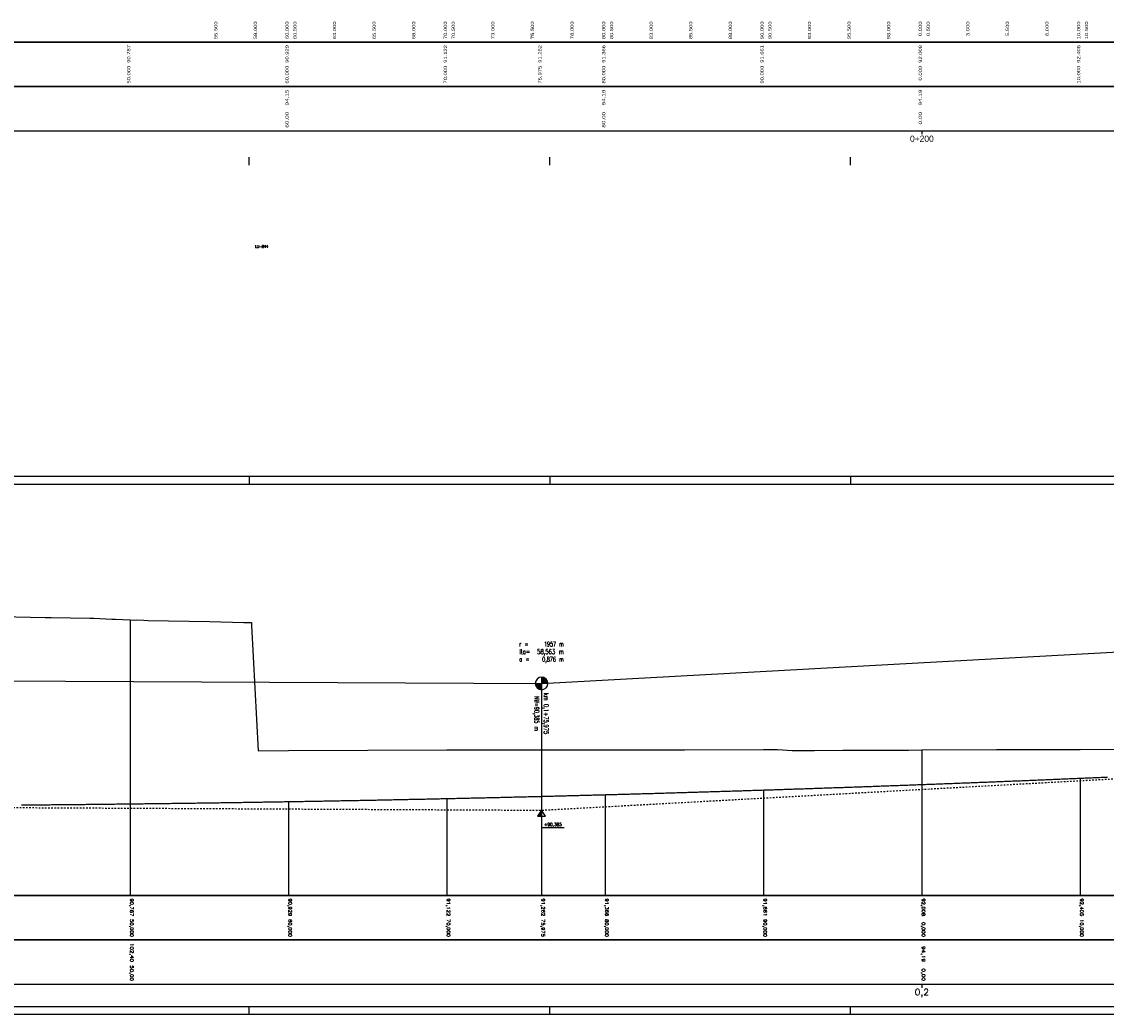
# Model space of a CAD drawing. Header units: metres. Extents: x 3458045 to 3462392, y 5482308 to 5484762.
# Tile 316 of 458: x 3460146 to 3460215, y 5484166 to 5484228. Entities that reach past the tile are written whole.
import ezdxf
from ezdxf.enums import TextEntityAlignment as Align

# ---------------------------------------------------------------- set-up
doc = ezdxf.new("R2010")
doc.units = ezdxf.units.M
doc.linetypes.add('LT30003', pattern=[0.2, 0.1, -0.1])
doc.layers.get('0').update_dxf_attribs({"linetype": 'CONTINUOUS'})
doc.layers.add('SP_ROUT', color=5, linetype='CONTINUOUS')
doc.styles.add('SIMPLEX8', font='simplexd.shx', dxfattribs={"width": 0.8})
doc.styles.get("Standard").update_dxf_attribs({"font": 'txt.shx'})
doc.styles.add('TS001', font='Card001.shx', dxfattribs={"height": 0.2})

# ---------------------------------------------------------------- blocks, each defined once
blk = doc.blocks.new('SYMB53')
at = {"color": 0, "linetype": 'ByBlock'}
for p, q in [((0, 0), (0.75, 0)), ((0.1, 0), (0.1, -0.07)), ((0.15, 0), (0.15, -0.1)), ((0.2, 0), (0.2, -0.13)), ((0.25, 0), (0.25, -0.17)), ((0.3, 0), (0.3, -0.2)), ((0.4, 0), (0.4, -0.27)), ((0.5, 0), (0.5, -0.33)), ((0.55, 0), (0.55, -0.37)), ((0.6, 0), (0.6, -0.4)), ((0.65, 0), (0.65, -0.43)), ((0.05, 0), (0.05, -0.03)), ((0.35, 0), (0.35, -0.23)), ((0.45, 0), (0.45, -0.3)), ((0.7, 0), (0.7, -0.47))]:
    blk.add_line(p, q, dxfattribs=at)
at = {"color": 0, "linetype": 'ByBlock', "flags": 128}
blk.add_lwpolyline([(0.75, 0.5), (0, 0), (0.75, -0.5), (0.75, 0.5)], close=True, dxfattribs=at)

msp = doc.modelspace()

# ---------------------------------------------------------------- hatches: boundary and pattern name
at = {"linetype": 'Continuous'}
for points in [[(3460178.6334, 5484186.6586), (3460178.6335, 5484186.6541), (3460178.6336, 5484186.6497), (3460178.6337, 5484186.6452), (3460178.6339, 5484186.6407), (3460178.6342, 5484186.6363), (3460178.6345, 5484186.6318), (3460178.6348, 5484186.6274), (3460178.6352, 5484186.6229), (3460178.6357, 5484186.6185), (3460178.6362, 5484186.614), (3460178.6367, 5484186.6096), (3460178.6373, 5484186.6051), (3460178.6379, 5484186.6007), (3460178.6386, 5484186.5963), (3460178.6394, 5484186.5919), (3460178.6402, 5484186.5875), (3460178.641, 5484186.5831), (3460178.6419, 5484186.5787), (3460178.6429, 5484186.5743), (3460178.6439, 5484186.57), (3460178.6449, 5484186.5656), (3460178.646, 5484186.5613), (3460178.6471, 5484186.557), (3460178.6483, 5484186.5527), (3460178.6495, 5484186.5484), (3460178.6508, 5484186.5441), (3460178.6522, 5484186.5398), (3460178.6535, 5484186.5355), (3460178.655, 5484186.5313), (3460178.6564, 5484186.5271), (3460178.6579, 5484186.5229), (3460178.6595, 5484186.5187), (3460178.6611, 5484186.5145), (3460178.6628, 5484186.5104), (3460178.6645, 5484186.5062), (3460178.6662, 5484186.5021), (3460178.668, 5484186.498), (3460178.6699, 5484186.4939), (3460178.6718, 5484186.4899), (3460178.6737, 5484186.4859), (3460178.6757, 5484186.4818), (3460178.6777, 5484186.4779), (3460178.6798, 5484186.4739), (3460178.6819, 5484186.47), (3460178.684, 5484186.466), (3460178.6862, 5484186.4621), (3460178.6885, 5484186.4583), (3460178.6908, 5484186.4544), (3460178.6931, 5484186.4506), (3460178.6955, 5484186.4468), (3460178.6979, 5484186.4431), (3460178.7003, 5484186.4393), (3460178.7028, 5484186.4356), (3460178.7054, 5484186.4319), (3460178.708, 5484186.4283), (3460178.7106, 5484186.4246), (3460178.7132, 5484186.4211), (3460178.7159, 5484186.4175), (3460178.7187, 5484186.414), (3460178.7215, 5484186.4105), (3460178.7243, 5484186.407), (3460178.7271, 5484186.4035), (3460178.73, 5484186.4001), (3460178.733, 5484186.3968), (3460178.7359, 5484186.3934), (3460178.7389, 5484186.3901), (3460178.742, 5484186.3868), (3460178.7451, 5484186.3836), (3460178.7482, 5484186.3804), (3460178.7513, 5484186.3772), (3460178.7545, 5484186.3741), (3460178.7578, 5484186.371), (3460178.761, 5484186.3679), (3460178.7643, 5484186.3649), (3460178.7676, 5484186.3619), (3460178.771, 5484186.3589), (3460178.7744, 5484186.356), (3460178.7778, 5484186.3532), (3460178.7813, 5484186.3503), (3460178.7848, 5484186.3475), (3460178.7883, 5484186.3448), (3460178.7918, 5484186.342), (3460178.7954, 5484186.3394), (3460178.799, 5484186.3367), (3460178.8026, 5484186.3341), (3460178.8063, 5484186.3316), (3460178.81, 5484186.329), (3460178.8137, 5484186.3266), (3460178.8175, 5484186.3241), (3460178.8213, 5484186.3217), (3460178.8251, 5484186.3194), (3460178.8289, 5484186.3171), (3460178.8328, 5484186.3148), (3460178.8366, 5484186.3126), (3460178.8405, 5484186.3104), (3460178.8445, 5484186.3083), (3460178.8484, 5484186.3062), (3460178.8524, 5484186.3041), (3460178.8564, 5484186.3021), (3460178.8604, 5484186.3002), (3460178.8645, 5484186.2983), (3460178.8685, 5484186.2964), (3460178.8726, 5484186.2946), (3460178.8767, 5484186.2928), (3460178.8808, 5484186.2911), (3460178.885, 5484186.2894), (3460178.8891, 5484186.2878), (3460178.8933, 5484186.2862), (3460178.8975, 5484186.2846), (3460178.9017, 5484186.2831), (3460178.906, 5484186.2817), (3460178.9102, 5484186.2803), (3460178.9145, 5484186.2789), (3460178.9188, 5484186.2776), (3460178.9231, 5484186.2764), (3460178.9274, 5484186.2752), (3460178.9317, 5484186.274), (3460178.936, 5484186.2729), (3460178.9403, 5484186.2718), (3460178.9447, 5484186.2708), (3460178.9491, 5484186.2698), (3460178.9534, 5484186.2689), (3460178.9578, 5484186.268), (3460178.9622, 5484186.2672), (3460178.9666, 5484186.2665), (3460178.971, 5484186.2657), (3460178.9755, 5484186.2651), (3460178.9799, 5484186.2644), (3460178.9843, 5484186.2639), (3460178.9888, 5484186.2633), (3460178.9932, 5484186.2629), (3460178.9977, 5484186.2624), (3460179.0021, 5484186.2621), (3460179.0066, 5484186.2617), (3460179.0111, 5484186.2615), (3460179.0155, 5484186.2612), (3460179.02, 5484186.2611), (3460179.0245, 5484186.2609), (3460179.0289, 5484186.2609), (3460179.0334, 5484186.2608), (3460179.0334, 5484186.6608), (3460178.6334, 5484186.6628)], [(3460179.4323, 5484186.6899), (3460179.432, 5484186.6943), (3460179.4316, 5484186.6988), (3460179.4312, 5484186.7032), (3460179.4307, 5484186.7077), (3460179.4301, 5484186.7121), (3460179.4295, 5484186.7165), (3460179.4289, 5484186.721), (3460179.4282, 5484186.7254), (3460179.4274, 5484186.7298), (3460179.4266, 5484186.7342), (3460179.4258, 5484186.7386), (3460179.4249, 5484186.743), (3460179.4239, 5484186.7473), (3460179.4229, 5484186.7517), (3460179.4219, 5484186.7561), (3460179.4208, 5484186.7604), (3460179.4197, 5484186.7647), (3460179.4185, 5484186.769), (3460179.4173, 5484186.7733), (3460179.416, 5484186.7776), (3460179.4147, 5484186.7819), (3460179.4133, 5484186.7861), (3460179.4118, 5484186.7904), (3460179.4104, 5484186.7946), (3460179.4089, 5484186.7988), (3460179.4073, 5484186.803), (3460179.4057, 5484186.8072), (3460179.404, 5484186.8113), (3460179.4023, 5484186.8154), (3460179.4006, 5484186.8196), (3460179.3988, 5484186.8237), (3460179.3969, 5484186.8277), (3460179.395, 5484186.8318), (3460179.3931, 5484186.8358), (3460179.3911, 5484186.8398), (3460179.3891, 5484186.8438), (3460179.387, 5484186.8478), (3460179.3849, 5484186.8517), (3460179.3828, 5484186.8556), (3460179.3806, 5484186.8595), (3460179.3783, 5484186.8634), (3460179.376, 5484186.8672), (3460179.3737, 5484186.8711), (3460179.3713, 5484186.8749), (3460179.3689, 5484186.8786), (3460179.3665, 5484186.8824), (3460179.364, 5484186.8861), (3460179.3614, 5484186.8898), (3460179.3588, 5484186.8934), (3460179.3562, 5484186.897), (3460179.3536, 5484186.9006), (3460179.3509, 5484186.9042), (3460179.3481, 5484186.9077), (3460179.3453, 5484186.9112), (3460179.3425, 5484186.9147), (3460179.3397, 5484186.9181), (3460179.3368, 5484186.9215), (3460179.3338, 5484186.9249), (3460179.3309, 5484186.9283), (3460179.3279, 5484186.9316), (3460179.3248, 5484186.9348), (3460179.3217, 5484186.9381), (3460179.3186, 5484186.9413), (3460179.3155, 5484186.9445), (3460179.3123, 5484186.9476), (3460179.309, 5484186.9507), (3460179.3058, 5484186.9538), (3460179.3025, 5484186.9568), (3460179.2992, 5484186.9598), (3460179.2958, 5484186.9627), (3460179.2924, 5484186.9656), (3460179.289, 5484186.9685), (3460179.2855, 5484186.9714), (3460179.2821, 5484186.9742), (3460179.2785, 5484186.9769), (3460179.275, 5484186.9796), (3460179.2714, 5484186.9823), (3460179.2678, 5484186.985), (3460179.2642, 5484186.9876), (3460179.2605, 5484186.9901), (3460179.2568, 5484186.9926), (3460179.2531, 5484186.9951), (3460179.2493, 5484186.9976), (3460179.2455, 5484187), (3460179.2417, 5484187.0023), (3460179.2379, 5484187.0046), (3460179.2341, 5484187.0069), (3460179.2302, 5484187.0091), (3460179.2263, 5484187.0113), (3460179.2223, 5484187.0134), (3460179.2184, 5484187.0155), (3460179.2144, 5484187.0175), (3460179.2104, 5484187.0195), (3460179.2064, 5484187.0215), (3460179.2023, 5484187.0234), (3460179.1983, 5484187.0253), (3460179.1942, 5484187.0271), (3460179.1901, 5484187.0289), (3460179.186, 5484187.0306), (3460179.1818, 5484187.0323), (3460179.1777, 5484187.0339), (3460179.1735, 5484187.0355), (3460179.1693, 5484187.0371), (3460179.1651, 5484187.0385), (3460179.1608, 5484187.04), (3460179.1566, 5484187.0414), (3460179.1523, 5484187.0428), (3460179.148, 5484187.0441), (3460179.1438, 5484187.0453), (3460179.1395, 5484187.0465), (3460179.1351, 5484187.0477), (3460179.1308, 5484187.0488), (3460179.1265, 5484187.0499), (3460179.1221, 5484187.0509), (3460179.1177, 5484187.0518), (3460179.1134, 5484187.0528), (3460179.109, 5484187.0536), (3460179.1046, 5484187.0545), (3460179.1002, 5484187.0552), (3460179.0958, 5484187.0559), (3460179.0913, 5484187.0566), (3460179.0869, 5484187.0572), (3460179.0825, 5484187.0578), (3460179.078, 5484187.0583), (3460179.0736, 5484187.0588), (3460179.0691, 5484187.0592), (3460179.0647, 5484187.0596), (3460179.0602, 5484187.0599), (3460179.0558, 5484187.0602), (3460179.0513, 5484187.0604), (3460179.0468, 5484187.0606), (3460179.0423, 5484187.0607), (3460179.0379, 5484187.0608), (3460179.0334, 5484187.0608), (3460179.0334, 5484186.6608), (3460179.4328, 5484186.6827), (3460179.4326, 5484186.6854)]]:
    msp.add_hatch(color=2, dxfattribs=at).paths.add_polyline_path(points)

# ---------------------------------------------------------------- linework, layer by layer
at = {"color": 2}
for p, q in [((3459994.0579, 5484227.1525), (3460844.0579, 5484227.1525)), ((3460844.0579, 5484227.1525), (3459994.0579, 5484227.1525)), ((3459994.0579, 5484224.3525), (3460844.0579, 5484224.3525)), ((3460844.0579, 5484224.3525), (3459994.0579, 5484224.3525)), ((3459994.0579, 5484221.5525), (3460844.0579, 5484221.5525)), ((3460203.0579, 5484221.5525), (3460203.0579, 5484221.3325)), ((3460179.0334, 5484186.6608), (3460315.0336, 5484194.119)), ((3460003.0579, 5484187.543), (3460179.0334, 5484186.6608)), ((3460179.0334, 5484187.0608), (3460179.0334, 5484178.6608)), ((3459994.0579, 5484173.2754), (3460844.0579, 5484173.2754)), ((3460844.0579, 5484173.2754), (3459994.0579, 5484173.2754)), ((3459994.0579, 5484170.4754), (3460844.0579, 5484170.4754)), ((3460844.0579, 5484170.4754), (3459994.0579, 5484170.4754)), ((3459994.0579, 5484167.6754), (3460844.0579, 5484167.6754)), ((3460203.0579, 5484167.6754), (3460203.0579, 5484167.4554))]:
    msp.add_line(p, q, dxfattribs=at)
at = {"color": 4}
for p, q in [((3460160.5579, 5484219.3873), (3460160.5579, 5484219.8873)), ((3460179.5579, 5484219.3873), (3460179.5579, 5484219.8873)), ((3460198.5579, 5484219.3873), (3460198.5579, 5484219.8873)), ((3460160.5579, 5484199.721), (3460160.5579, 5484199.221)), ((3460179.5579, 5484199.721), (3460179.5579, 5484199.221)), ((3460198.5579, 5484199.721), (3460198.5579, 5484199.221)), ((3460160.5579, 5484165.7754), (3460160.5579, 5484166.2754)), ((3460179.5579, 5484165.7754), (3460179.5579, 5484166.2754)), ((3460198.5579, 5484165.7754), (3460198.5579, 5484166.2754))]:
    msp.add_line(p, q, dxfattribs=at)
for p, q in [((3460153.0579, 5484190.6795), (3460153.0579, 5484173.2754)), ((3460203.0579, 5484182.4638), (3460203.0579, 5484173.2754)), ((3460213.0579, 5484180.6806), (3460213.0579, 5484173.2754)), ((3460193.0579, 5484179.9368), (3460193.0579, 5484173.2754)), ((3460163.0579, 5484179.2043), (3460163.0579, 5484173.2754)), ((3460173.0579, 5484179.3974), (3460173.0579, 5484173.2754)), ((3460179.0334, 5484179.5371), (3460179.0334, 5484173.2754)), ((3460183.0579, 5484179.6415), (3460183.0579, 5484173.2754))]:
    msp.add_line(p, q)
at = {"color": 4, "flags": 128}
msp.add_lwpolyline([(3459991.5579, 5484165.7754), (3460863.5579, 5484165.7754), (3460863.5579, 5484199.721), (3459991.5579, 5484199.721), (3459991.5579, 5484165.7754)], close=True, dxfattribs=at)
at = {"color": 6, "flags": 128}
msp.add_lwpolyline([(3459993.5579, 5484166.2754), (3460863.0579, 5484166.2754), (3460863.0579, 5484199.221), (3459993.5579, 5484199.221), (3459993.5579, 5484166.2754)], close=True, dxfattribs=at)
at = {"flags": 128}
msp.add_lwpolyline([(3460143.0579, 5484190.9247), (3460147.6895, 5484190.8356), (3460148.0579, 5484190.8286), (3460150.4998, 5484190.7827), (3460150.5987, 5484190.7795), (3460150.7588, 5484190.7744), (3460151.8946, 5484190.7297), (3460152.1215, 5484190.7174), (3460153.0579, 5484190.6795), (3460153.3538, 5484190.6675), (3460153.4789, 5484190.6727), (3460153.9135, 5484190.6508), (3460154.1781, 5484190.6406), (3460158.0579, 5484190.5657), (3460160.2274, 5484190.5211), (3460160.29, 5484190.5191), (3460160.4729, 5484190.5126), (3460160.7131, 5484190.5039), (3460160.7232, 5484190.3255), (3460161.1444, 5484182.4149), (3460163.0579, 5484182.4237), (3460168.0579, 5484182.4457), (3460173.0579, 5484182.4663), (3460173.5744, 5484182.4683), (3460175.5849, 5484182.4668), (3460176.1074, 5484182.4663), (3460178.0579, 5484182.4646), (3460178.8098, 5484182.4639), (3460183.0579, 5484182.4697), (3460188.0579, 5484182.4763), (3460193.0579, 5484182.4825), (3460193.9408, 5484182.4836), (3460194.8627, 5484182.433), (3460195.4106, 5484182.4324), (3460196.2696, 5484182.4333), (3460198.0579, 5484182.4415), (3460202.2141, 5484182.4602), (3460203.0579, 5484182.4638), (3460207.7795, 5484182.4842), (3460208.0579, 5484182.4845), (3460209.3035, 5484182.4856), (3460213.0579, 5484182.4985), (3460217.542, 5484182.5138)], dxfattribs=at)
at = {"color": 2, "linetype": 'LT30003', "flags": 128}
msp.add_lwpolyline([(3460120.4704, 5484178.9544), (3460179.0334, 5484178.6608), (3460237.5964, 5484181.8724)], dxfattribs=at)
at = {"color": 40, "flags": 128}
msp.add_lwpolyline([(3460146.18, 5484178.9944), (3460146.28, 5484178.9952), (3460146.38, 5484178.996), (3460146.48, 5484178.9969), (3460146.58, 5484178.9977), (3460146.68, 5484178.9985), (3460146.78, 5484178.9994), (3460146.88, 5484179.0002), (3460146.98, 5484179.0011), (3460147.08, 5484179.0019), (3460147.18, 5484179.0028), (3460147.28, 5484179.0037), (3460147.38, 5484179.0045), (3460147.48, 5484179.0054), (3460147.58, 5484179.0063), (3460147.68, 5484179.0072), (3460147.78, 5484179.0081), (3460147.88, 5484179.009), (3460147.98, 5484179.0099), (3460148.08, 5484179.0108), (3460148.18, 5484179.0117), (3460148.28, 5484179.0126), (3460148.38, 5484179.0135), (3460148.48, 5484179.0145), (3460148.58, 5484179.0154), (3460148.68, 5484179.0163), (3460148.78, 5484179.0173), (3460148.88, 5484179.0182), (3460148.98, 5484179.0192), (3460149.08, 5484179.0201), (3460149.18, 5484179.0211), (3460149.28, 5484179.0221), (3460149.38, 5484179.023), (3460149.48, 5484179.024), (3460149.58, 5484179.025), (3460149.68, 5484179.026), (3460149.78, 5484179.027), (3460149.88, 5484179.028), (3460149.98, 5484179.029), (3460150.08, 5484179.03), (3460150.18, 5484179.031), (3460150.28, 5484179.032), (3460150.38, 5484179.033), (3460150.48, 5484179.0341), (3460150.58, 5484179.0351), (3460150.68, 5484179.0361), (3460150.78, 5484179.0372), (3460150.88, 5484179.0382), (3460150.98, 5484179.0393), (3460151.08, 5484179.0404), (3460151.18, 5484179.0414), (3460151.28, 5484179.0425), (3460151.38, 5484179.0436), (3460151.48, 5484179.0447), (3460151.58, 5484179.0457), (3460151.68, 5484179.0468), (3460151.78, 5484179.0479), (3460151.88, 5484179.049), (3460151.98, 5484179.0501), (3460152.08, 5484179.0512), (3460152.18, 5484179.0524), (3460152.28, 5484179.0535), (3460152.38, 5484179.0546), (3460152.48, 5484179.0557), (3460152.58, 5484179.0569), (3460152.68, 5484179.058), (3460152.78, 5484179.0592), (3460152.88, 5484179.0603), (3460152.98, 5484179.0615), (3460153.08, 5484179.0626), (3460153.18, 5484179.0638), (3460153.28, 5484179.065), (3460153.38, 5484179.0662), (3460153.48, 5484179.0673), (3460153.58, 5484179.0685), (3460153.68, 5484179.0697), (3460153.78, 5484179.0709), (3460153.88, 5484179.0721), (3460153.98, 5484179.0733), (3460154.08, 5484179.0745), (3460154.18, 5484179.0758), (3460154.28, 5484179.077), (3460154.38, 5484179.0782), (3460154.48, 5484179.0795), (3460154.58, 5484179.0807), (3460154.68, 5484179.0819), (3460154.78, 5484179.0832), (3460154.88, 5484179.0844), (3460154.98, 5484179.0857), (3460155.08, 5484179.087), (3460155.18, 5484179.0882), (3460155.28, 5484179.0895), (3460155.38, 5484179.0908), (3460155.48, 5484179.0921), (3460155.58, 5484179.0934), (3460155.68, 5484179.0947), (3460155.78, 5484179.096), (3460155.88, 5484179.0973), (3460155.98, 5484179.0986), (3460156.08, 5484179.0999), (3460156.18, 5484179.1012), (3460156.28, 5484179.1025), (3460156.38, 5484179.1039), (3460156.48, 5484179.1052), (3460156.58, 5484179.1065), (3460156.68, 5484179.1079), (3460156.78, 5484179.1092), (3460156.88, 5484179.1106), (3460156.98, 5484179.112), (3460157.08, 5484179.1133), (3460157.18, 5484179.1147), (3460157.28, 5484179.1161), (3460157.38, 5484179.1175), (3460157.48, 5484179.1188), (3460157.58, 5484179.1202), (3460157.68, 5484179.1216), (3460157.78, 5484179.123), (3460157.88, 5484179.1244), (3460157.98, 5484179.1259), (3460158.08, 5484179.1273), (3460158.18, 5484179.1287), (3460158.28, 5484179.1301), (3460158.38, 5484179.1316), (3460158.48, 5484179.133), (3460158.58, 5484179.1344), (3460158.68, 5484179.1359), (3460158.78, 5484179.1373), (3460158.88, 5484179.1388), (3460158.98, 5484179.1403), (3460159.08, 5484179.1417), (3460159.18, 5484179.1432), (3460159.28, 5484179.1447), (3460159.38, 5484179.1462), (3460159.48, 5484179.1477), (3460159.58, 5484179.1492), (3460159.68, 5484179.1507), (3460159.78, 5484179.1522), (3460159.88, 5484179.1537), (3460159.98, 5484179.1552), (3460160.08, 5484179.1567), (3460160.18, 5484179.1582), (3460160.28, 5484179.1598), (3460160.38, 5484179.1613), (3460160.48, 5484179.1628), (3460160.58, 5484179.1644), (3460160.68, 5484179.1659), (3460160.78, 5484179.1675), (3460160.88, 5484179.1691), (3460160.98, 5484179.1706), (3460161.08, 5484179.1722), (3460161.18, 5484179.1738), (3460161.28, 5484179.1754), (3460161.38, 5484179.1769), (3460161.48, 5484179.1785), (3460161.58, 5484179.1801), (3460161.68, 5484179.1817), (3460161.78, 5484179.1833), (3460161.88, 5484179.185), (3460161.98, 5484179.1866), (3460162.08, 5484179.1882), (3460162.18, 5484179.1898), (3460162.28, 5484179.1915), (3460162.38, 5484179.1931), (3460162.48, 5484179.1947), (3460162.58, 5484179.1964), (3460162.68, 5484179.198), (3460162.78, 5484179.1997), (3460162.88, 5484179.2014), (3460162.98, 5484179.203), (3460163.08, 5484179.2047), (3460163.18, 5484179.2064), (3460163.28, 5484179.2081), (3460163.38, 5484179.2097), (3460163.48, 5484179.2114), (3460163.58, 5484179.2131), (3460163.68, 5484179.2148), (3460163.78, 5484179.2166), (3460163.88, 5484179.2183), (3460163.98, 5484179.22), (3460164.08, 5484179.2217), (3460164.18, 5484179.2234), (3460164.28, 5484179.2252), (3460164.38, 5484179.2269), (3460164.48, 5484179.2287), (3460164.58, 5484179.2304), (3460164.68, 5484179.2322), (3460164.78, 5484179.2339), (3460164.88, 5484179.2357), (3460164.98, 5484179.2375), (3460165.08, 5484179.2392), (3460165.18, 5484179.241), (3460165.28, 5484179.2428), (3460165.38, 5484179.2446), (3460165.48, 5484179.2464), (3460165.58, 5484179.2482), (3460165.68, 5484179.25), (3460165.78, 5484179.2518), (3460165.88, 5484179.2536), (3460165.98, 5484179.2555), (3460166.08, 5484179.2573), (3460166.18, 5484179.2591), (3460166.28, 5484179.2609), (3460166.38, 5484179.2628), (3460166.48, 5484179.2646), (3460166.58, 5484179.2665), (3460166.68, 5484179.2683), (3460166.78, 5484179.2702), (3460166.88, 5484179.2721), (3460166.98, 5484179.274), (3460167.08, 5484179.2758), (3460167.18, 5484179.2777), (3460167.28, 5484179.2796), (3460167.38, 5484179.2815), (3460167.48, 5484179.2834), (3460167.58, 5484179.2853), (3460167.68, 5484179.2872), (3460167.78, 5484179.2891), (3460167.88, 5484179.291), (3460167.98, 5484179.293), (3460168.08, 5484179.2949), (3460168.18, 5484179.2968), (3460168.28, 5484179.2988), (3460168.38, 5484179.3007), (3460168.48, 5484179.3027), (3460168.58, 5484179.3046), (3460168.68, 5484179.3066), (3460168.78, 5484179.3085), (3460168.88, 5484179.3105), (3460168.98, 5484179.3125), (3460169.08, 5484179.3145), (3460169.18, 5484179.3164), (3460169.28, 5484179.3184), (3460169.38, 5484179.3204), (3460169.48, 5484179.3224), (3460169.58, 5484179.3244), (3460169.68, 5484179.3264), (3460169.78, 5484179.3285), (3460169.88, 5484179.3305), (3460169.98, 5484179.3325), (3460170.08, 5484179.3345), (3460170.18, 5484179.3366), (3460170.28, 5484179.3386), (3460170.38, 5484179.3407), (3460170.48, 5484179.3427), (3460170.58, 5484179.3448), (3460170.68, 5484179.3468), (3460170.78, 5484179.3489), (3460170.88, 5484179.351), (3460170.98, 5484179.3531), (3460171.08, 5484179.3551), (3460171.18, 5484179.3572), (3460171.28, 5484179.3593), (3460171.38, 5484179.3614), (3460171.48, 5484179.3635), (3460171.58, 5484179.3656), (3460171.68, 5484179.3677), (3460171.78, 5484179.3699), (3460171.88, 5484179.372), (3460171.98, 5484179.3741), (3460172.08, 5484179.3762), (3460172.18, 5484179.3784), (3460172.28, 5484179.3805), (3460172.38, 5484179.3827), (3460172.48, 5484179.3848), (3460172.58, 5484179.387), (3460172.68, 5484179.3891), (3460172.78, 5484179.3913), (3460172.88, 5484179.3935), (3460172.98, 5484179.3957), (3460173.08, 5484179.3979), (3460173.18, 5484179.4), (3460173.28, 5484179.4022), (3460173.38, 5484179.4044), (3460173.48, 5484179.4066), (3460173.58, 5484179.4089), (3460173.68, 5484179.4111), (3460173.78, 5484179.4133), (3460173.88, 5484179.4155), (3460173.98, 5484179.4177), (3460174.08, 5484179.42), (3460174.18, 5484179.4222), (3460174.28, 5484179.4245), (3460174.38, 5484179.4267), (3460174.48, 5484179.429), (3460174.58, 5484179.4312), (3460174.68, 5484179.4335), (3460174.78, 5484179.4358), (3460174.88, 5484179.4381), (3460174.98, 5484179.4403), (3460175.08, 5484179.4426), (3460175.18, 5484179.4449), (3460175.28, 5484179.4472), (3460175.38, 5484179.4495), (3460175.48, 5484179.4518), (3460175.58, 5484179.4541), (3460175.68, 5484179.4564), (3460175.78, 5484179.4588), (3460175.88, 5484179.4611), (3460175.98, 5484179.4634), (3460176.08, 5484179.4658), (3460176.18, 5484179.4681), (3460176.28, 5484179.4705), (3460176.38, 5484179.4728), (3460176.48, 5484179.4752), (3460176.58, 5484179.4775), (3460176.68, 5484179.4799), (3460176.78, 5484179.4823), (3460176.88, 5484179.4847), (3460176.98, 5484179.487), (3460177.08, 5484179.4894), (3460177.18, 5484179.4918), (3460177.28, 5484179.4942), (3460177.38, 5484179.4966), (3460177.48, 5484179.499), (3460177.58, 5484179.5015), (3460177.68, 5484179.5039), (3460177.78, 5484179.5063), (3460177.88, 5484179.5087), (3460177.98, 5484179.5112), (3460178.08, 5484179.5136), (3460178.18, 5484179.516), (3460178.28, 5484179.5185), (3460178.38, 5484179.521), (3460178.48, 5484179.5234), (3460178.58, 5484179.5259), (3460178.68, 5484179.5283), (3460178.78, 5484179.5308), (3460178.88, 5484179.5333), (3460178.98, 5484179.5358), (3460179.08, 5484179.5383), (3460179.18, 5484179.5408), (3460179.28, 5484179.5433), (3460179.38, 5484179.5458), (3460179.48, 5484179.5483), (3460179.58, 5484179.5508), (3460179.68, 5484179.5533), (3460179.78, 5484179.5559), (3460179.88, 5484179.5584), (3460179.98, 5484179.5609), (3460180.08, 5484179.5635), (3460180.18, 5484179.566), (3460180.28, 5484179.5686), (3460180.38, 5484179.5711), (3460180.48, 5484179.5737), (3460180.58, 5484179.5763), (3460180.68, 5484179.5788), (3460180.78, 5484179.5814), (3460180.88, 5484179.584), (3460180.98, 5484179.5866), (3460181.08, 5484179.5892), (3460181.18, 5484179.5918), (3460181.28, 5484179.5944), (3460181.38, 5484179.597), (3460181.48, 5484179.5996), (3460181.58, 5484179.6022), (3460181.68, 5484179.6048), (3460181.78, 5484179.6075), (3460181.88, 5484179.6101), (3460181.98, 5484179.6127), (3460182.08, 5484179.6154), (3460182.18, 5484179.618), (3460182.28, 5484179.6207), (3460182.38, 5484179.6234), (3460182.48, 5484179.626), (3460182.58, 5484179.6287), (3460182.68, 5484179.6314), (3460182.78, 5484179.634), (3460182.88, 5484179.6367), (3460182.98, 5484179.6394), (3460183.08, 5484179.6421), (3460183.18, 5484179.6448), (3460183.28, 5484179.6475), (3460183.38, 5484179.6502), (3460183.48, 5484179.653), (3460183.58, 5484179.6557), (3460183.68, 5484179.6584), (3460183.78, 5484179.6611), (3460183.88, 5484179.6639), (3460183.98, 5484179.6666), (3460184.08, 5484179.6694), (3460184.18, 5484179.6721), (3460184.28, 5484179.6749), (3460184.38, 5484179.6776), (3460184.48, 5484179.6804), (3460184.58, 5484179.6832), (3460184.68, 5484179.6859), (3460184.78, 5484179.6887), (3460184.88, 5484179.6915), (3460184.98, 5484179.6943), (3460185.08, 5484179.6971), (3460185.18, 5484179.6999), (3460185.28, 5484179.7027), (3460185.38, 5484179.7055), (3460185.48, 5484179.7083), (3460185.58, 5484179.7112), (3460185.68, 5484179.714), (3460185.78, 5484179.7168), (3460185.88, 5484179.7197), (3460185.98, 5484179.7225), (3460186.08, 5484179.7254), (3460186.18, 5484179.7282), (3460186.28, 5484179.7311), (3460186.38, 5484179.7339), (3460186.48, 5484179.7368), (3460186.58, 5484179.7397), (3460186.68, 5484179.7426), (3460186.78, 5484179.7454), (3460186.88, 5484179.7483), (3460186.98, 5484179.7512), (3460187.08, 5484179.7541), (3460187.18, 5484179.757), (3460187.28, 5484179.7599), (3460187.38, 5484179.7629), (3460187.48, 5484179.7658), (3460187.58, 5484179.7687), (3460187.68, 5484179.7716), (3460187.78, 5484179.7746), (3460187.88, 5484179.7775), (3460187.98, 5484179.7805), (3460188.08, 5484179.7834), (3460188.18, 5484179.7864), (3460188.28, 5484179.7893), (3460188.38, 5484179.7923), (3460188.48, 5484179.7953), (3460188.58, 5484179.7982), (3460188.68, 5484179.8012), (3460188.78, 5484179.8042), (3460188.88, 5484179.8072), (3460188.98, 5484179.8102), (3460189.08, 5484179.8132), (3460189.18, 5484179.8162), (3460189.28, 5484179.8192), (3460189.38, 5484179.8222), (3460189.48, 5484179.8253), (3460189.58, 5484179.8283), (3460189.68, 5484179.8313), (3460189.78, 5484179.8344), (3460189.88, 5484179.8374), (3460189.98, 5484179.8405), (3460190.08, 5484179.8435), (3460190.18, 5484179.8466), (3460190.28, 5484179.8496), (3460190.38, 5484179.8527), (3460190.48, 5484179.8558), (3460190.58, 5484179.8588), (3460190.68, 5484179.8619), (3460190.78, 5484179.865), (3460190.88, 5484179.8681), (3460190.98, 5484179.8712), (3460191.08, 5484179.8743), (3460191.18, 5484179.8774), (3460191.28, 5484179.8805), (3460191.38, 5484179.8837), (3460191.48, 5484179.8868), (3460191.58, 5484179.8899), (3460191.68, 5484179.8931), (3460191.78, 5484179.8962), (3460191.88, 5484179.8993), (3460191.98, 5484179.9025), (3460192.08, 5484179.9056), (3460192.18, 5484179.9088), (3460192.28, 5484179.912), (3460192.38, 5484179.9151), (3460192.48, 5484179.9183), (3460192.58, 5484179.9215), (3460192.68, 5484179.9247), (3460192.78, 5484179.9279), (3460192.88, 5484179.9311), (3460192.98, 5484179.9343), (3460193.08, 5484179.9375), (3460193.18, 5484179.9407), (3460193.28, 5484179.9439), (3460193.38, 5484179.9471), (3460193.48, 5484179.9504), (3460193.58, 5484179.9536), (3460193.68, 5484179.9568), (3460193.78, 5484179.9601), (3460193.88, 5484179.9633), (3460193.98, 5484179.9666), (3460194.08, 5484179.9698), (3460194.18, 5484179.9731), (3460194.28, 5484179.9764), (3460194.38, 5484179.9796), (3460194.48, 5484179.9829), (3460194.58, 5484179.9862), (3460194.68, 5484179.9895), (3460194.78, 5484179.9928), (3460194.88, 5484179.9961), (3460194.98, 5484179.9994), (3460195.08, 5484180.0027), (3460195.18, 5484180.006), (3460195.28, 5484180.0093), (3460195.38, 5484180.0126), (3460195.48, 5484180.016), (3460195.58, 5484180.0193), (3460195.68, 5484180.0226), (3460195.78, 5484180.026), (3460195.88, 5484180.0293), (3460195.98, 5484180.0327), (3460196.08, 5484180.036), (3460196.18, 5484180.0394), (3460196.28, 5484180.0428), (3460196.38, 5484180.0462), (3460196.48, 5484180.0495), (3460196.58, 5484180.0529), (3460196.68, 5484180.0563), (3460196.78, 5484180.0597), (3460196.88, 5484180.0631), (3460196.98, 5484180.0665), (3460197.08, 5484180.0699), (3460197.18, 5484180.0733), (3460197.28, 5484180.0768), (3460197.38, 5484180.0802), (3460197.48, 5484180.0836), (3460197.58, 5484180.0871), (3460197.68, 5484180.0905), (3460197.78, 5484180.0939), (3460197.88, 5484180.0974), (3460197.98, 5484180.1009), (3460198.08, 5484180.1043), (3460198.18, 5484180.1078), (3460198.28, 5484180.1113), (3460198.38, 5484180.1147), (3460198.48, 5484180.1182), (3460198.58, 5484180.1217), (3460198.68, 5484180.1252), (3460198.78, 5484180.1287), (3460198.88, 5484180.1322), (3460198.98, 5484180.1357), (3460199.08, 5484180.1392), (3460199.18, 5484180.1427), (3460199.28, 5484180.1463), (3460199.38, 5484180.1498), (3460199.48, 5484180.1533), (3460199.58, 5484180.1569), (3460199.68, 5484180.1604), (3460199.78, 5484180.164), (3460199.88, 5484180.1675), (3460199.98, 5484180.1711), (3460200.08, 5484180.1746), (3460200.18, 5484180.1782), (3460200.28, 5484180.1818), (3460200.38, 5484180.1854), (3460200.48, 5484180.1889), (3460200.58, 5484180.1925), (3460200.68, 5484180.1961), (3460200.78, 5484180.1997), (3460200.88, 5484180.2033), (3460200.98, 5484180.2069), (3460201.08, 5484180.2106), (3460201.18, 5484180.2142), (3460201.28, 5484180.2178), (3460201.38, 5484180.2214), (3460201.48, 5484180.2251), (3460201.58, 5484180.2287), (3460201.68, 5484180.2324), (3460201.78, 5484180.236), (3460201.88, 5484180.2397), (3460201.98, 5484180.2433), (3460202.08, 5484180.247), (3460202.18, 5484180.2507), (3460202.28, 5484180.2543), (3460202.38, 5484180.258), (3460202.48, 5484180.2617), (3460202.58, 5484180.2654), (3460202.68, 5484180.2691), (3460202.78, 5484180.2728), (3460202.88, 5484180.2765), (3460202.98, 5484180.2802), (3460203.08, 5484180.2839), (3460203.18, 5484180.2877), (3460203.28, 5484180.2914), (3460203.38, 5484180.2951), (3460203.48, 5484180.2989), (3460203.58, 5484180.3026), (3460203.68, 5484180.3064), (3460203.78, 5484180.3101), (3460203.88, 5484180.3139), (3460203.98, 5484180.3176), (3460204.08, 5484180.3214), (3460204.18, 5484180.3252), (3460204.28, 5484180.3289), (3460204.38, 5484180.3327), (3460204.48, 5484180.3365), (3460204.58, 5484180.3403), (3460204.68, 5484180.3441), (3460204.78, 5484180.3479), (3460204.88, 5484180.3517), (3460204.98, 5484180.3555), (3460205.08, 5484180.3594), (3460205.18, 5484180.3632), (3460205.28, 5484180.367), (3460205.38, 5484180.3709), (3460205.48, 5484180.3747), (3460205.58, 5484180.3785), (3460205.68, 5484180.3824), (3460205.78, 5484180.3862), (3460205.88, 5484180.3901), (3460205.98, 5484180.394), (3460206.08, 5484180.3978), (3460206.18, 5484180.4017), (3460206.28, 5484180.4056), (3460206.38, 5484180.4095), (3460206.48, 5484180.4134), (3460206.58, 5484180.4173), (3460206.68, 5484180.4212), (3460206.78, 5484180.4251), (3460206.88, 5484180.429), (3460206.98, 5484180.4329), (3460207.08, 5484180.4368), (3460207.18, 5484180.4408), (3460207.28, 5484180.4447), (3460207.38, 5484180.4486), (3460207.48, 5484180.4526), (3460207.58, 5484180.4565), (3460207.68, 5484180.4605), (3460207.78, 5484180.4644), (3460207.88, 5484180.4684), (3460207.98, 5484180.4724), (3460208.08, 5484180.4763), (3460208.18, 5484180.4803), (3460208.28, 5484180.4843), (3460208.38, 5484180.4883), (3460208.48, 5484180.4923), (3460208.58, 5484180.4963), (3460208.68, 5484180.5003), (3460208.78, 5484180.5043), (3460208.88, 5484180.5083), (3460208.98, 5484180.5123), (3460209.08, 5484180.5163), (3460209.18, 5484180.5204), (3460209.28, 5484180.5244), (3460209.38, 5484180.5284), (3460209.48, 5484180.5325), (3460209.58, 5484180.5365), (3460209.68, 5484180.5406), (3460209.78, 5484180.5447), (3460209.88, 5484180.5487), (3460209.98, 5484180.5528), (3460210.08, 5484180.5569), (3460210.18, 5484180.5609), (3460210.28, 5484180.565), (3460210.38, 5484180.5691), (3460210.48, 5484180.5732), (3460210.58, 5484180.5773), (3460210.68, 5484180.5814), (3460210.78, 5484180.5855), (3460210.88, 5484180.5897), (3460210.98, 5484180.5938), (3460211.08, 5484180.5979), (3460211.18, 5484180.602), (3460211.28, 5484180.6062), (3460211.38, 5484180.6103), (3460211.48, 5484180.6145), (3460211.58, 5484180.6186), (3460211.68, 5484180.6228), (3460211.78, 5484180.6269), (3460211.88, 5484180.6311), (3460211.98, 5484180.6353), (3460212.08, 5484180.6394), (3460212.18, 5484180.6436), (3460212.28, 5484180.6478), (3460212.38, 5484180.652), (3460212.48, 5484180.6562), (3460212.58, 5484180.6604), (3460212.68, 5484180.6646), (3460212.78, 5484180.6688), (3460212.88, 5484180.673), (3460212.98, 5484180.6773), (3460213.08, 5484180.6815), (3460213.18, 5484180.6857), (3460213.28, 5484180.69), (3460213.38, 5484180.6942), (3460213.48, 5484180.6985), (3460213.58, 5484180.7027), (3460213.68, 5484180.707), (3460213.78, 5484180.7112), (3460213.88, 5484180.7155), (3460213.98, 5484180.7198), (3460214.08, 5484180.7241), (3460214.18, 5484180.7284), (3460214.28, 5484180.7326), (3460214.38, 5484180.7369), (3460214.48, 5484180.7412), (3460214.58, 5484180.7455), (3460214.68, 5484180.7499), (3460214.78, 5484180.7542)], dxfattribs=at)
at = {"color": 2, "flags": 128}
msp.add_lwpolyline([(3460179.0334, 5484178.6608), (3460179.0334, 5484177.5608), (3460180.4734, 5484177.5608)], dxfattribs=at)
at = {"color": 2}
for start, end in [(90, 270), (270, 90)]:
    msp.add_arc((3460179.0334, 5484186.6608), 0.4, start, end, dxfattribs=at)

# ---------------------------------------------------------------- block references
at = {"color": 2, "xscale": 0.5, "yscale": 0.5, "zscale": 0.5, "rotation": 270}
msp.add_blockref('SYMB53', (3460179.0334, 5484178.6608), dxfattribs=at)

# ---------------------------------------------------------------- texts
at = {"style": 'TS001'}
for s, width, p, p2 in [('55.500', 1.68, (3460158.5576, 5484227.3391), (3460158.5576, 5484228.4591)), ('58.000', 1.68, (3460161.0576, 5484227.3391), (3460161.0576, 5484228.4591)), ('60.000', 1.667176, (3460163.0579, 5484227.3391), (3460163.0579, 5484228.4591)), ('60.500', 1.68, (3460163.5576, 5484227.3391), (3460163.5576, 5484228.4591)), ('63.000', 1.70625, (3460166.0576, 5484227.3391), (3460166.0576, 5484228.4591)), ('65.500', 1.693023, (3460168.5576, 5484227.3391), (3460168.5576, 5484228.4591)), ('68.000', 1.693023, (3460171.0576, 5484227.3391), (3460171.0576, 5484228.4591)), ('70.000', 1.605882, (3460173.0579, 5484227.3391), (3460173.0579, 5484228.4591)), ('70.500', 1.617778, (3460173.5576, 5484227.3391), (3460173.5576, 5484228.4591)), ('73.000', 1.642105, (3460176.0576, 5484227.3391), (3460176.0576, 5484228.4591)), ('75.500', 1.629851, (3460178.5576, 5484227.3391), (3460178.5576, 5484228.4591)), ('78.000', 1.629851, (3460181.0576, 5484227.3391), (3460181.0576, 5484228.4591)), ('80.000', 1.667176, (3460183.0579, 5484227.3391), (3460183.0579, 5484228.4591)), ('80.500', 1.68, (3460183.5576, 5484227.3391), (3460183.5576, 5484228.4591)), ('83.000', 1.70625, (3460186.0576, 5484227.3391), (3460186.0576, 5484228.4591)), ('85.500', 1.693023, (3460188.5576, 5484227.3391), (3460188.5576, 5484228.4591)), ('88.000', 1.693023, (3460191.0576, 5484227.3391), (3460191.0576, 5484228.4591)), ('90.000', 1.68, (3460193.0579, 5484227.3391), (3460193.0579, 5484228.4591)), ('90.500', 1.693023, (3460193.5576, 5484227.3391), (3460193.5576, 5484228.4591)), ('93.000', 1.719685, (3460196.0576, 5484227.3391), (3460196.0576, 5484228.4591)), ('95.500', 1.70625, (3460198.5576, 5484227.3391), (3460198.5576, 5484228.4591)), ('98.000', 1.70625, (3460201.0576, 5484227.3391), (3460201.0576, 5484228.4591)), ('0.000', 1.685185, (3460203.0579, 5484227.5258), (3460203.0579, 5484228.4591)), ('0.500', 1.700935, (3460203.5576, 5484227.5258), (3460203.5576, 5484228.4591)), ('3.000', 1.733333, (3460206.0576, 5484227.5258), (3460206.0576, 5484228.4591)), ('5.500', 1.716981, (3460208.5576, 5484227.5258), (3460208.5576, 5484228.4591)), ('8.000', 1.716981, (3460211.0576, 5484227.5258), (3460211.0576, 5484228.4591)), ('10.000', 1.76129, (3460213.0579, 5484227.3391), (3460213.0579, 5484228.4591)), ('10.500', 1.77561, (3460213.5576, 5484227.3391), (3460213.5576, 5484228.4591)), ('90.787', 1.617778, (3460153.0579, 5484225.8458), (3460153.0579, 5484226.9658)), ('90.929', 1.76129, (3460163.0579, 5484225.8458), (3460163.0579, 5484226.9658)), ('91.122', 1.976471, (3460173.0579, 5484225.8458), (3460173.0579, 5484226.9658)), ('91.262', 1.858723, (3460179.0334, 5484225.8458), (3460179.0334, 5484226.9658)), ('91.366', 1.915789, (3460183.0579, 5484225.8458), (3460183.0579, 5484226.9658)), ('91.661', 2.012903, (3460193.0579, 5484225.8458), (3460193.0579, 5484226.9658)), ('92.008', 1.712941, (3460203.0579, 5484225.8458), (3460203.0579, 5484226.9658)), ('92.405', 1.673563, (3460213.0579, 5484225.8458), (3460213.0579, 5484226.9658)), ('50.000', 1.654545, (3460153.0579, 5484224.5391), (3460153.0579, 5484225.6591)), ('60.000', 1.667176, (3460163.0579, 5484224.5391), (3460163.0579, 5484225.6591)), ('70.000', 1.605882, (3460173.0579, 5484224.5391), (3460173.0579, 5484225.6591)), ('75.975', 1.623792, (3460179.0334, 5484224.5391), (3460179.0334, 5484225.6591)), ('80.000', 1.667176, (3460183.0579, 5484224.5391), (3460183.0579, 5484225.6591)), ('90.000', 1.68, (3460193.0579, 5484224.5391), (3460193.0579, 5484225.6591)), ('0.000', 1.685185, (3460203.0579, 5484224.7258), (3460203.0579, 5484225.6591)), ('10.000', 1.76129, (3460213.0579, 5484224.5391), (3460213.0579, 5484225.6591)), ('94.15', 2.010309, (3460163.0579, 5484223.1525), (3460163.0579, 5484224.1525)), ('94.19', 2.052632, (3460183.0579, 5484223.1525), (3460183.0579, 5484224.1525)), ('94.19', 2.052632, (3460203.0579, 5484223.1525), (3460203.0579, 5484224.1525)), ('60.00', 1.839623, (3460163.0579, 5484221.7525), (3460163.0579, 5484222.7525)), ('80.00', 1.839623, (3460183.0579, 5484221.7525), (3460183.0579, 5484222.7525)), ('0.00', 1.879518, (3460203.0579, 5484221.9525), (3460203.0579, 5484222.7525))]:
    msp.add_text(s, height=0.2, rotation=90, dxfattribs=dict(at, width=width)).set_placement(p, p2, align=Align.FIT)
at = {"color": 2, "style": 'TS001', "width": 1.234177}
msp.add_text('0+200', height=0.4, dxfattribs=at).set_placement((3460202.3079, 5484220.8525), (3460203.8079, 5484220.8525), align=Align.FIT)
at = {"color": 2}
for s, height, width, p, p2 in [('lta=  58,563 m', 0.3, 0.736842, (3460177.6334, 5484188.5208), (3460180.4334, 5484188.5208)), ('r =     1957 m', 0.3, 0.7, (3460177.6334, 5484189.0008), (3460180.4334, 5484189.0008)), ('a =    0,876 m', 0.3, 0.717949, (3460177.6334, 5484188.0408), (3460180.4334, 5484188.0408)), ('+90,385', 0.2, 0.933333, (3460179.1934, 5484177.6608), (3460180.3134, 5484177.6608)), ('0,2', 0.4, 1.125, (3460202.6079, 5484166.9754), (3460203.5079, 5484166.9754))]:
    msp.add_text(s, height=height, dxfattribs=dict(at, width=width)).set_placement(p, p2, align=Align.FIT)
for s, width, p, p2 in [('km 0,1+75,975', 0.776119, (3460179.1834, 5484186.0608), (3460179.1834, 5484183.4608)), ('NW=90,385 m', 0.709677, (3460178.5834, 5484185.8608), (3460178.5834, 5484183.6608))]:
    msp.add_text(s, height=0.3, rotation=270, dxfattribs=dict(at, width=width)).set_placement(p, p2, align=Align.FIT)
for s, width, p, p2 in [('90,787', 1.12, (3460153.0579, 5484173.0888), (3460153.0579, 5484171.9688)), ('90,929', 1.12, (3460163.0579, 5484173.0888), (3460163.0579, 5484171.9688)), ('91,122', 1.244444, (3460173.0579, 5484173.0888), (3460173.0579, 5484171.9688)), ('91,262', 1.158621, (3460179.0334, 5484173.0888), (3460179.0334, 5484171.9688)), ('91,366', 1.158621, (3460183.0579, 5484173.0888), (3460183.0579, 5484171.9688)), ('91,661', 1.244444, (3460193.0579, 5484173.0888), (3460193.0579, 5484171.9688)), ('92,008', 1.158621, (3460203.0579, 5484173.0888), (3460203.0579, 5484171.9688)), ('92,405', 1.12, (3460213.0579, 5484173.0888), (3460213.0579, 5484171.9688)), ('50,000', 1.244444, (3460153.0579, 5484171.7821), (3460153.0579, 5484170.6621)), ('60,000', 1.244444, (3460163.0579, 5484171.7821), (3460163.0579, 5484170.6621)), ('70,000', 1.244444, (3460173.0579, 5484171.7821), (3460173.0579, 5484170.6621)), ('75,975', 1.083871, (3460179.0334, 5484171.7821), (3460179.0334, 5484170.6621)), ('80,000', 1.244444, (3460183.0579, 5484171.7821), (3460183.0579, 5484170.6621)), ('90,000', 1.244444, (3460193.0579, 5484171.7821), (3460193.0579, 5484170.6621)), ('0,000', 1.333333, (3460203.0579, 5484171.5954), (3460203.0579, 5484170.6621)), ('10,000', 1.344, (3460213.0579, 5484171.7821), (3460213.0579, 5484170.6621)), ('102,40', 1.333333, (3460153.0579, 5484170.2754), (3460153.0579, 5484169.0754)), ('94,19', 1.304348, (3460203.0579, 5484170.0754), (3460203.0579, 5484169.0754)), ('50,00', 1.363636, (3460153.0579, 5484168.8754), (3460153.0579, 5484167.8754)), ('0,00', 1.5, (3460203.0579, 5484168.6754), (3460203.0579, 5484167.8754))]:
    msp.add_text(s, height=0.2, rotation=270, dxfattribs=dict(width=width)).set_placement(p, p2, align=Align.FIT)
at = {"layer": 'SP_ROUT', "style": 'SIMPLEX8', "width": 0.8}
msp.add_text('LU-B44', height=0.175, dxfattribs=at).set_placement((3460160.9342, 5484214.1615))

doc.saveas('drawing.dxf')
